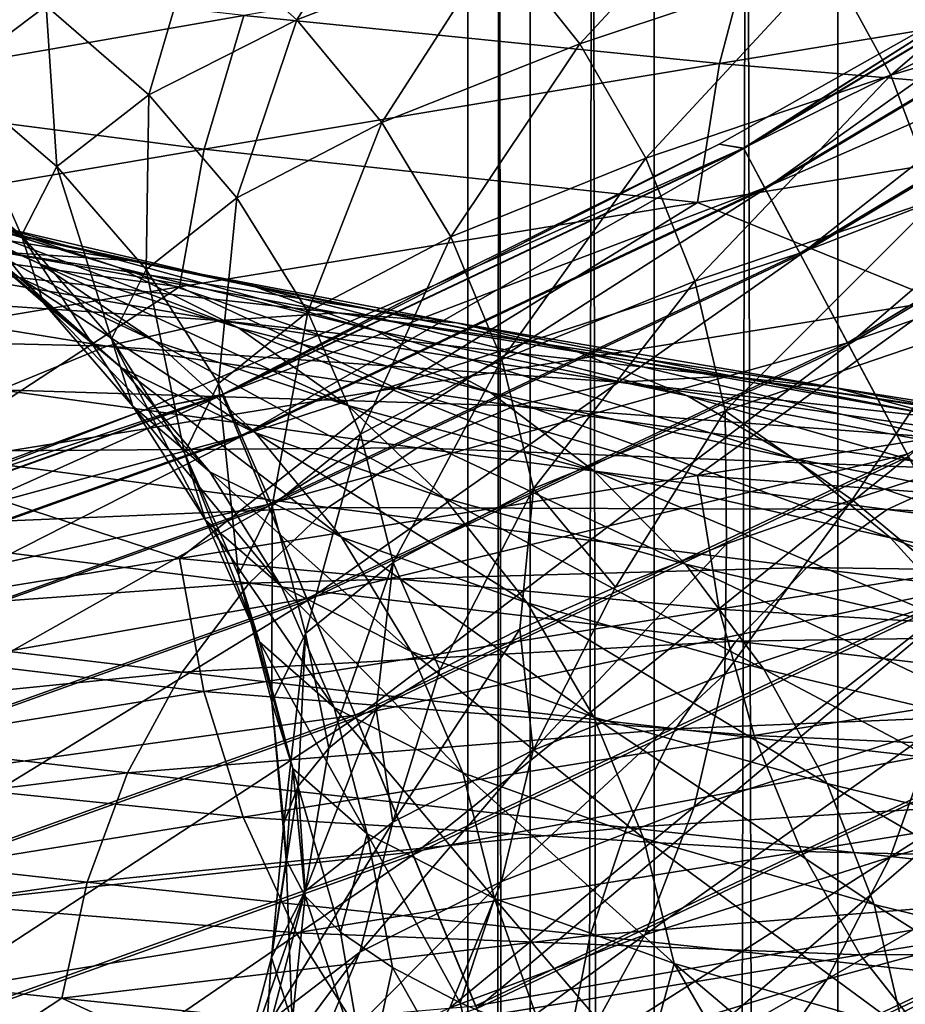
# Model space of a CAD drawing. Header units: metres. Extents: x -44 to 117, y -432 to 89.
# Tile 601 of 656: x -14.24 to -11.75, y -222 to -219.23. Entities that reach past the tile are written whole.
import ezdxf

# ---------------------------------------------------------------- set-up
doc = ezdxf.new("R2010")
doc.units = ezdxf.units.M
doc.layers.add('solid_125568', color=7, linetype='CONTINUOUS')

msp = doc.modelspace()

# ---------------------------------------------------------------- linework, layer by layer
at = {"layer": 'solid_125568'}
for points in [[(-11.25833, -313.480438, 235.93251), (-11.25833, -118.685455, 201.5849), (-11.93681, -118.920044, 200.254456)], [(-11.93681, -313.715027, 234.602066), (-11.93681, -118.920044, 200.254456), (-12.453864, -119.166733, 198.855453)], [(-11.93681, -313.715027, 234.602066), (-11.25833, -313.480438, 235.93251), (-11.93681, -118.920044, 200.254456)], [(-12.453864, -313.9617, 233.203064), (-12.453864, -119.166733, 198.855453), (-12.802501, -119.422173, 197.406784)], [(-12.453864, -313.9617, 233.203064), (-11.93681, -313.715027, 234.602066), (-12.453864, -119.166733, 198.855453)], [(-12.802501, -314.217133, 231.754395), (-12.802501, -119.422173, 197.406784), (-12.978006, -119.682907, 195.928055)], [(-12.802501, -314.217133, 231.754395), (-12.453864, -313.9617, 233.203064), (-12.802501, -119.422173, 197.406784)], [(-12.978006, -314.477875, 230.275665), (-12.978006, -119.682907, 195.928055), (-12.978006, -119.945427, 194.439255)], [(-12.978006, -314.477875, 230.275665), (-12.802501, -314.217133, 231.754395), (-12.978006, -119.682907, 195.928055)], [(-12.978006, -314.740387, 228.786865), (-12.978006, -119.945427, 194.439255), (-12.802501, -120.206169, 192.960526)], [(-12.978006, -314.740387, 228.786865), (-12.978006, -314.477875, 230.275665), (-12.978006, -119.945427, 194.439255)], [(-12.802501, -315.001129, 227.308136), (-12.978006, -314.740387, 228.786865), (-12.802501, -120.206169, 192.960526)], [(-12.802501, -315.001129, 227.308136), (-12.802501, -120.206169, 192.960526), (-12.453864, -120.461609, 191.511856)], [(-12.453864, -315.256592, 225.859467), (-12.802501, -315.001129, 227.308136), (-12.453864, -120.461609, 191.511856)], [(-12.453864, -315.256592, 225.859467), (-12.453864, -120.461609, 191.511856), (-11.93681, -120.70829, 190.112839)], [(-11.93681, -315.503265, 224.460449), (-12.453864, -315.256592, 225.859467), (-11.93681, -120.70829, 190.112839)], [(-11.93681, -315.503265, 224.460449), (-11.93681, -120.70829, 190.112839), (-11.25833, -120.942879, 188.782394)], [(-11.25833, -315.737854, 223.130005), (-11.93681, -315.503265, 224.460449), (-11.25833, -120.942879, 188.782394)], [(-13.460229, -219.227692, 951.601746), (-13.741318, -218.977951, 951.725647), (-13.162433, -218.757614, 953.186951)], [(-12.893167, -219.006302, 953.034241), (-13.460229, -219.227692, 951.601746), (-13.162433, -218.757614, 953.186951)], [(-10.810003, -218.753799, 450.53775), (-11.493361, -219.138138, 450), (-12.202364, -219.588348, 450.53775)], [(-10.810003, -218.753799, 450.53775), (-12.202364, -219.588348, 450.53775), (-10.739519, -218.859283, 451.072662)], [(-11.493361, -219.138138, 450), (-10.809152, -218.755081, 449.452484), (-12.201641, -219.589706, 449.452484)], [(-12.141123, -219.702927, 448.917908), (-12.201641, -219.589706, 449.452484), (-10.809152, -218.755081, 449.452484)], [(-10.737826, -218.861816, 448.917908), (-12.141123, -219.702927, 448.917908), (-10.809152, -218.755081, 449.452484)], [(-12.663383, -219.295166, 952.895508), (-12.893167, -219.006302, 953.034241), (-12.180097, -218.772888, 954.398376)], [(-11.963022, -219.061447, 954.236389), (-12.663383, -219.295166, 952.895508), (-12.180097, -218.772888, 954.398376)], [(-11.787363, -219.383347, 954.095703), (-11.963022, -219.061447, 954.236389), (-11.12711, -218.814743, 955.495605)], [(-10.963739, -219.136993, 955.337341), (-11.787363, -219.383347, 954.095703), (-11.12711, -218.814743, 955.495605)], [(-12.202364, -219.588348, 450.53775), (-12.142558, -219.700241, 451.072662), (-10.739519, -218.859283, 451.072662)], [(-10.739519, -218.859283, 451.072662), (-12.142558, -219.700241, 451.072662), (-10.623367, -219.033127, 451.581116)], [(-12.041891, -219.88858, 448.410065), (-12.141123, -219.702927, 448.917908), (-10.737826, -218.861816, 448.917908)], [(-10.620876, -219.03685, 448.410065), (-12.041891, -219.88858, 448.410065), (-10.737826, -218.861816, 448.917908)], [(-13.876178, -219.438538, 950.11731), (-14.165935, -219.187592, 950.211243), (-13.741318, -218.977951, 951.725647)], [(-13.460229, -219.227692, 951.601746), (-13.876178, -219.438538, 950.11731), (-13.741318, -218.977951, 951.725647)], [(-12.169767, -218.970428, 961.264465), (-13.609091, -219.215027, 959.861572), (-12.269542, -219.35025, 961.343262)], [(-12.169767, -218.970428, 961.264465), (-12.269542, -219.35025, 961.343262), (-10.679195, -219.087875, 962.59552)], [(-14.165935, -219.187592, 950.211243), (-14.431212, -219.388016, 948.660583), (-14.493396, -218.983002, 950.308777)], [(-13.220337, -219.516968, 951.487549), (-13.460229, -219.227692, 951.601746), (-12.893167, -219.006302, 953.034241)], [(-12.663383, -219.295166, 952.895508), (-13.220337, -219.516968, 951.487549), (-12.893167, -219.006302, 953.034241)], [(-12.142558, -219.700241, 451.072662), (-12.044004, -219.884613, 451.581116), (-10.623367, -219.033127, 451.581116)], [(-10.623367, -219.033127, 451.581116), (-12.044004, -219.884613, 451.581116), (-10.464415, -219.271011, 452.050568)], [(-12.477425, -219.61676, 952.773621), (-12.663383, -219.295166, 952.895508), (-11.963022, -219.061447, 954.236389)], [(-11.787363, -219.383347, 954.095703), (-12.477425, -219.61676, 952.773621), (-11.963022, -219.061447, 954.236389)], [(-11.906396, -220.142075, 447.941406), (-12.041891, -219.88858, 448.410065), (-10.620876, -219.03685, 448.410065)], [(-10.461186, -219.275848, 447.941406), (-11.906396, -220.142075, 447.941406), (-10.620876, -219.03685, 448.410065)], [(-14.731215, -219.087814, 958.225342), (-14.895444, -219.439911, 958.314575), (-13.609091, -219.215027, 959.861572)], [(-10.679195, -219.087875, 962.59552), (-12.269542, -219.35025, 961.343262), (-10.733207, -219.482056, 962.635193)], [(-12.27126, -219.577942, 450), (-11.493361, -219.138138, 450), (-12.201641, -219.589706, 449.452484)], [(-12.202364, -219.588348, 450.53775), (-11.493361, -219.138138, 450), (-12.27126, -219.577942, 450)], [(-11.657184, -219.731125, 953.979736), (-11.787363, -219.383347, 954.095703), (-10.963739, -219.136993, 955.337341)], [(-14.136047, -219.640305, 948.59729), (-14.431212, -219.388016, 948.660583), (-14.165935, -219.187592, 950.211243)], [(-13.876178, -219.438538, 950.11731), (-14.136047, -219.640305, 948.59729), (-14.165935, -219.187592, 950.211243)], [(-13.609091, -219.215027, 959.861572), (-14.895444, -219.439911, 958.314575), (-13.720619, -219.591476, 959.928772)], [(-13.62887, -219.728348, 950.028564), (-13.876178, -219.438538, 950.11731), (-13.460229, -219.227692, 951.601746)], [(-13.609091, -219.215027, 959.861572), (-13.720619, -219.591476, 959.928772), (-12.269542, -219.35025, 961.343262)], [(-13.220337, -219.516968, 951.487549), (-13.62887, -219.728348, 950.028564), (-13.460229, -219.227692, 951.601746)], [(-12.044004, -219.884613, 451.581116), (-11.909135, -220.136948, 452.050568), (-10.464415, -219.271011, 452.050568)], [(-10.464415, -219.271011, 452.050568), (-11.909135, -220.136948, 452.050568), (-10.266582, -219.567093, 452.469421)], [(-11.737979, -220.457153, 447.52356), (-11.906396, -220.142075, 447.941406), (-10.461186, -219.275848, 447.941406)], [(-13.026184, -219.838348, 951.385437), (-13.220337, -219.516968, 951.487549), (-12.663383, -219.295166, 952.895508)], [(-12.477425, -219.61676, 952.773621), (-13.026184, -219.838348, 951.385437), (-12.663383, -219.295166, 952.895508)], [(-12.269542, -219.35025, 961.343262), (-13.720619, -219.591476, 959.928772), (-12.331565, -219.741699, 961.376343)], [(-12.269542, -219.35025, 961.343262), (-12.331565, -219.741699, 961.376343), (-10.733207, -219.482056, 962.635193)], [(-14.235415, -219.834518, 947.058228), (-14.53264, -219.58075, 947.090393), (-14.431212, -219.388016, 948.660583)], [(-14.136047, -219.640305, 948.59729), (-14.235415, -219.834518, 947.058228), (-14.431212, -219.388016, 948.660583)], [(-12.339611, -219.963638, 952.671387), (-12.477425, -219.61676, 952.773621), (-11.787363, -219.383347, 954.095703)], [(-11.657184, -219.731125, 953.979736), (-12.339611, -219.963638, 952.671387), (-11.787363, -219.383347, 954.095703)], [(-14.895444, -219.439911, 958.314575), (-15.017472, -219.812592, 958.368958), (-13.720619, -219.591476, 959.928772)], [(-13.884105, -219.930771, 948.534668), (-14.136047, -219.640305, 948.59729), (-13.876178, -219.438538, 950.11731)], [(-13.62887, -219.728348, 950.028564), (-13.884105, -219.930771, 948.534668), (-13.876178, -219.438538, 950.11731)], [(-10.733207, -219.482056, 962.635193), (-12.331565, -219.741699, 961.376343), (-11.649512, -220.018341, 961.949219)], [(-13.428702, -220.049576, 949.94696), (-13.62887, -219.728348, 950.028564), (-13.220337, -219.516968, 951.487549)], [(-13.026184, -219.838348, 951.385437), (-13.428702, -220.049576, 949.94696), (-13.220337, -219.516968, 951.487549)], [(-14.179604, -219.916077, 942.358948), (-14.531491, -219.749252, 942.266663), (-14.935834, -219.573593, 943.863281)], [(-14.574163, -219.737244, 943.91803), (-14.179604, -219.916077, 942.358948), (-14.935834, -219.573593, 943.863281)], [(-14.174047, -220.023026, 945.516846), (-14.469974, -219.76767, 945.517944), (-14.53264, -219.58075, 947.090393)], [(-14.235415, -219.834518, 947.058228), (-14.174047, -220.023026, 945.516846), (-14.53264, -219.58075, 947.090393)], [(-12.202364, -219.588348, 450.53775), (-13.07183, -219.974991, 450), (-13.669821, -220.28241, 450.53775)], [(-12.202364, -219.588348, 450.53775), (-13.669821, -220.28241, 450.53775), (-12.142558, -219.700241, 451.072662)], [(-12.27126, -219.577942, 450), (-12.201641, -219.589706, 449.452484), (-13.669233, -220.283829, 449.452484)], [(-13.07183, -219.974991, 450), (-12.27126, -219.577942, 450), (-13.669233, -220.283829, 449.452484)], [(-13.620104, -220.402435, 448.917908), (-13.669233, -220.283829, 449.452484), (-12.201641, -219.589706, 449.452484)], [(-12.141123, -219.702927, 448.917908), (-13.620104, -220.402435, 448.917908), (-12.201641, -219.589706, 449.452484)], [(-12.202364, -219.588348, 450.53775), (-12.27126, -219.577942, 450), (-13.07183, -219.974991, 450)], [(-11.909135, -220.136948, 452.050568), (-11.741276, -220.450989, 452.469421), (-10.266582, -219.567093, 452.469421)], [(-13.720619, -219.591476, 959.928772), (-15.017472, -219.812592, 958.368958), (-13.789949, -219.979813, 959.954468)], [(-13.720619, -219.591476, 959.928772), (-13.789949, -219.979813, 959.954468), (-12.331565, -219.741699, 961.376343)], [(-12.882297, -220.184341, 951.297729), (-13.026184, -219.838348, 951.385437), (-12.477425, -219.61676, 952.773621)], [(-12.339611, -219.963638, 952.671387), (-12.882297, -220.184341, 951.297729), (-12.477425, -219.61676, 952.773621)], [(-13.962077, -219.925095, 940.721863), (-14.322524, -219.805099, 940.577881), (-14.906591, -219.633072, 942.161438)], [(-14.531491, -219.749252, 942.266663), (-13.962077, -219.925095, 940.721863), (-14.906591, -219.633072, 942.161438)], [(-13.981698, -220.125732, 947.022034), (-14.235415, -219.834518, 947.058228), (-14.136047, -219.640305, 948.59729)], [(-13.884105, -219.930771, 948.534668), (-13.981698, -220.125732, 947.022034), (-14.136047, -219.640305, 948.59729)], [(-13.669821, -220.28241, 450.53775), (-13.621269, -220.399612, 451.072662), (-12.142558, -219.700241, 451.072662)], [(-12.142558, -219.700241, 451.072662), (-13.621269, -220.399612, 451.072662), (-12.044004, -219.884613, 451.581116)], [(-13.931571, -219.905655, 938.869934), (-14.290048, -219.881882, 938.666809), (-15.074484, -219.716431, 940.257751)], [(-14.696329, -219.735443, 940.421997), (-13.931571, -219.905655, 938.869934), (-15.074484, -219.716431, 940.257751)], [(-13.680174, -220.251923, 948.47406), (-13.884105, -219.930771, 948.534668), (-13.62887, -219.728348, 950.028564)], [(-13.428702, -220.049576, 949.94696), (-13.680174, -220.251923, 948.47406), (-13.62887, -219.728348, 950.028564)], [(-13.539547, -220.596909, 448.410065), (-13.620104, -220.402435, 448.917908), (-12.141123, -219.702927, 448.917908)], [(-12.041891, -219.88858, 448.410065), (-13.539547, -220.596909, 448.410065), (-12.141123, -219.702927, 448.917908)], [(-13.577173, -219.97963, 939.064148), (-13.931571, -219.905655, 938.869934), (-14.696329, -219.735443, 940.421997)], [(-14.322524, -219.805099, 940.577881), (-13.577173, -219.97963, 939.064148), (-14.696329, -219.735443, 940.421997)], [(-13.859324, -220.13208, 942.435608), (-14.179604, -219.916077, 942.358948), (-14.574163, -219.737244, 943.91803)], [(-14.244953, -219.950775, 943.960571), (-13.859324, -220.13208, 942.435608), (-14.574163, -219.737244, 943.91803)], [(-13.623969, -220.095139, 940.850403), (-13.962077, -219.925095, 940.721863), (-14.531491, -219.749252, 942.266663)], [(-14.179604, -219.916077, 942.358948), (-13.623969, -220.095139, 940.850403), (-14.531491, -219.749252, 942.266663)], [(-12.331565, -219.741699, 961.376343), (-13.789949, -219.979813, 959.954468), (-13.181085, -220.264526, 960.590332)], [(-12.331565, -219.741699, 961.376343), (-13.181085, -220.264526, 960.590332), (-11.649512, -220.018341, 961.949219)], [(-12.254264, -220.328323, 952.591797), (-12.339611, -219.963638, 952.671387), (-11.657184, -219.731125, 953.979736)], [(-11.576552, -220.097321, 953.891724), (-12.254264, -220.328323, 952.591797), (-11.657184, -219.731125, 953.979736)], [(-13.953642, -220.207809, 943.990234), (-14.244953, -219.950775, 943.960571), (-14.469974, -219.76767, 945.517944)], [(-14.174047, -220.023026, 945.516846), (-13.953642, -220.207809, 943.990234), (-14.469974, -219.76767, 945.517944)], [(-13.235439, -220.103424, 939.245117), (-13.577173, -219.97963, 939.064148), (-14.322524, -219.805099, 940.577881)], [(-13.962077, -219.925095, 940.721863), (-13.235439, -220.103424, 939.245117), (-14.322524, -219.805099, 940.577881)], [(-15.017472, -219.812592, 958.368958), (-15.093331, -220.197449, 958.386597), (-13.789949, -219.979813, 959.954468)], [(-13.92142, -220.315094, 945.507141), (-14.174047, -220.023026, 945.516846), (-14.235415, -219.834518, 947.058228)], [(-13.981698, -220.125732, 947.022034), (-13.92142, -220.315094, 945.507141), (-14.235415, -219.834518, 947.058228)], [(-13.280356, -220.394714, 949.87439), (-13.428702, -220.049576, 949.94696), (-13.026184, -219.838348, 951.385437)], [(-12.882297, -220.184341, 951.297729), (-13.280356, -220.394714, 949.87439), (-13.026184, -219.838348, 951.385437)], [(-14.290048, -219.881882, 938.666809), (-13.345256, -220.052429, 937.166748), (-14.644179, -219.90863, 938.459534)], [(-13.01048, -220.080841, 937.406494), (-13.345256, -220.052429, 937.166748), (-14.290048, -219.881882, 938.666809)], [(-13.931571, -219.905655, 938.869934), (-13.01048, -220.080841, 937.406494), (-14.290048, -219.881882, 938.666809)], [(-13.621269, -220.399612, 451.072662), (-13.541263, -220.592773, 451.581116), (-12.044004, -219.884613, 451.581116)], [(-12.044004, -219.884613, 451.581116), (-13.541263, -220.592773, 451.581116), (-11.909135, -220.136948, 452.050568)], [(-13.429551, -220.862473, 447.941406), (-13.539547, -220.596909, 448.410065), (-12.041891, -219.88858, 448.410065)], [(-11.906396, -220.142075, 447.941406), (-13.429551, -220.862473, 447.941406), (-12.041891, -219.88858, 448.410065)], [(-14.644179, -219.90863, 938.459534), (-13.67592, -220.074188, 936.92334), (-14.985782, -219.986221, 938.253357)], [(-13.345256, -220.052429, 937.166748), (-13.67592, -220.074188, 936.92334), (-14.644179, -219.90863, 938.459534)], [(-13.316257, -220.313675, 940.960022), (-13.623969, -220.095139, 940.850403), (-14.179604, -219.916077, 942.358948)], [(-13.859324, -220.13208, 942.435608), (-13.316257, -220.313675, 940.960022), (-14.179604, -219.916077, 942.358948)], [(-12.679466, -220.159027, 937.636902), (-13.01048, -220.080841, 937.406494), (-13.931571, -219.905655, 938.869934)], [(-13.577173, -219.97963, 939.064148), (-12.679466, -220.159027, 937.636902), (-13.931571, -219.905655, 938.869934)], [(-13.77632, -220.446899, 946.982727), (-13.981698, -220.125732, 947.022034), (-13.884105, -219.930771, 948.534668)], [(-12.914919, -220.276657, 939.408325), (-13.235439, -220.103424, 939.245117), (-13.962077, -219.925095, 940.721863)], [(-13.623969, -220.095139, 940.850403), (-12.914919, -220.276657, 939.408325), (-13.962077, -219.925095, 940.721863)], [(-13.680174, -220.251923, 948.47406), (-13.77632, -220.446899, 946.982727), (-13.884105, -219.930771, 948.534668)], [(-13.575912, -220.390884, 942.495422), (-13.859324, -220.13208, 942.435608), (-14.244953, -219.950775, 943.960571)], [(-13.953642, -220.207809, 943.990234), (-13.575912, -220.390884, 942.495422), (-14.244953, -219.950775, 943.960571)], [(-13.89272, -220.32811, 450), (-13.07183, -219.974991, 450), (-13.669233, -220.283829, 449.452484)], [(-13.669821, -220.28241, 450.53775), (-13.07183, -219.974991, 450), (-13.89272, -220.32811, 450)], [(-12.7932, -220.54747, 951.22699), (-12.882297, -220.184341, 951.297729), (-12.339611, -219.963638, 952.671387)], [(-12.254264, -220.328323, 952.591797), (-12.7932, -220.54747, 951.22699), (-12.339611, -219.963638, 952.671387)], [(-14.985782, -219.986221, 938.253357), (-13.994882, -220.1465, 936.68219), (-15.306692, -220.114944, 938.053345)], [(-13.789949, -219.979813, 959.954468), (-15.093331, -220.197449, 958.386597), (-14.570195, -220.490479, 959.067078)], [(-13.67592, -220.074188, 936.92334), (-13.994882, -220.1465, 936.68219), (-14.985782, -219.986221, 938.253357)], [(-13.789949, -219.979813, 959.954468), (-14.570195, -220.490479, 959.067078), (-13.181085, -220.264526, 960.590332)], [(-12.36028, -220.286545, 937.8526), (-12.679466, -220.159027, 937.636902), (-13.577173, -219.97963, 939.064148)], [(-13.235439, -220.103424, 939.245117), (-12.36028, -220.286545, 937.8526), (-13.577173, -219.97963, 939.064148)], [(-13.704939, -220.500824, 944.006775), (-13.953642, -220.207809, 943.990234), (-14.174047, -220.023026, 945.516846)], [(-13.92142, -220.315094, 945.507141), (-13.704939, -220.500824, 944.006775), (-14.174047, -220.023026, 945.516846)], [(-11.649512, -220.018341, 961.949219), (-13.181085, -220.264526, 960.590332), (-12.331945, -220.511093, 961.296936)], [(-11.649512, -220.018341, 961.949219), (-12.331945, -220.511093, 961.296936), (-10.73349, -220.255722, 962.556763)], [(-13.529037, -220.596237, 948.416992), (-13.680174, -220.251923, 948.47406), (-13.428702, -220.049576, 949.94696)], [(-13.345256, -220.052429, 937.166748), (-12.249564, -220.230545, 935.775024), (-13.67592, -220.074188, 936.92334)], [(-13.280356, -220.394714, 949.87439), (-13.529037, -220.596237, 948.416992), (-13.428702, -220.049576, 949.94696)], [(-11.942274, -220.263412, 936.048584), (-12.249564, -220.230545, 935.775024), (-13.345256, -220.052429, 937.166748)], [(-13.01048, -220.080841, 937.406494), (-11.942274, -220.263412, 936.048584), (-13.345256, -220.052429, 937.166748)], [(-13.67592, -220.074188, 936.92334), (-12.553021, -220.247528, 935.498108), (-13.994882, -220.1465, 936.68219)], [(-12.249564, -220.230545, 935.775024), (-12.553021, -220.247528, 935.498108), (-13.67592, -220.074188, 936.92334)], [(-11.638387, -220.345657, 936.312378), (-11.942274, -220.263412, 936.048584), (-13.01048, -220.080841, 937.406494)], [(-12.679466, -220.159027, 937.636902), (-11.638387, -220.345657, 936.312378), (-13.01048, -220.080841, 937.406494)], [(-13.994882, -220.1465, 936.68219), (-14.294575, -220.26973, 936.449341), (-15.306692, -220.114944, 938.053345)], [(-12.623239, -220.497726, 939.549377), (-12.914919, -220.276657, 939.408325), (-13.623969, -220.095139, 940.850403)], [(-13.316257, -220.313675, 940.960022), (-12.623239, -220.497726, 939.549377), (-13.623969, -220.095139, 940.850403)], [(-12.060942, -220.462921, 938.04834), (-12.36028, -220.286545, 937.8526), (-13.235439, -220.103424, 939.245117)], [(-12.914919, -220.276657, 939.408325), (-12.060942, -220.462921, 938.04834), (-13.235439, -220.103424, 939.245117)], [(-11.576552, -220.097321, 953.891724), (-11.896356, -220.578979, 953.212097), (-12.254264, -220.328323, 952.591797)], [(-11.576552, -220.097321, 953.891724), (-11.501081, -220.45047, 953.91748), (-11.896356, -220.578979, 953.212097)], [(-13.716911, -220.636337, 945.489197), (-13.92142, -220.315094, 945.507141), (-13.981698, -220.125732, 947.022034)], [(-13.77632, -220.446899, 946.982727), (-13.716911, -220.636337, 945.489197), (-13.981698, -220.125732, 947.022034)], [(-13.043965, -220.574295, 941.048889), (-13.316257, -220.313675, 940.960022), (-13.859324, -220.13208, 942.435608)], [(-13.575912, -220.390884, 942.495422), (-13.043965, -220.574295, 941.048889), (-13.859324, -220.13208, 942.435608)], [(-13.541263, -220.592773, 451.581116), (-13.431774, -220.857101, 452.050568), (-11.909135, -220.136948, 452.050568)], [(-11.909135, -220.136948, 452.050568), (-13.431774, -220.857101, 452.050568), (-11.741276, -220.450989, 452.469421)], [(-13.29283, -221.192535, 447.52356), (-13.429551, -220.862473, 447.941406), (-11.906396, -220.142075, 447.941406)], [(-11.737979, -220.457153, 447.52356), (-13.29283, -221.192535, 447.52356), (-11.906396, -220.142075, 447.941406)], [(-13.994882, -220.1465, 936.68219), (-12.845736, -220.314804, 935.224609), (-14.294575, -220.26973, 936.449341)], [(-12.553021, -220.247528, 935.498108), (-12.845736, -220.314804, 935.224609), (-13.994882, -220.1465, 936.68219)], [(-11.345356, -220.476746, 936.560364), (-11.638387, -220.345657, 936.312378), (-12.679466, -220.159027, 937.636902)], [(-12.36028, -220.286545, 937.8526), (-11.345356, -220.476746, 936.560364), (-12.679466, -220.159027, 937.636902)], [(-13.188512, -220.756271, 949.812805), (-13.280356, -220.394714, 949.87439), (-12.882297, -220.184341, 951.297729)], [(-12.7932, -220.54747, 951.22699), (-13.188512, -220.756271, 949.812805), (-12.882297, -220.184341, 951.297729)], [(-13.333938, -220.684906, 942.537537), (-13.575912, -220.390884, 942.495422), (-13.953642, -220.207809, 943.990234)], [(-13.704939, -220.500824, 944.006775), (-13.333938, -220.684906, 942.537537), (-13.953642, -220.207809, 943.990234)], [(-13.624108, -220.790451, 946.941345), (-13.77632, -220.446899, 946.982727), (-13.680174, -220.251923, 948.47406)], [(-13.529037, -220.596237, 948.416992), (-13.624108, -220.790451, 946.941345), (-13.680174, -220.251923, 948.47406)], [(-12.553021, -220.247528, 935.498108), (-11.28771, -220.431137, 934.199463), (-12.845736, -220.314804, 935.224609)], [(-12.249564, -220.230545, 935.775024), (-11.014902, -220.41864, 934.506775), (-12.553021, -220.247528, 935.498108)], [(-11.014902, -220.41864, 934.506775), (-11.28771, -220.431137, 934.199463), (-12.553021, -220.247528, 935.498108)], [(-10.738584, -220.455704, 934.811096), (-11.014902, -220.41864, 934.506775), (-12.249564, -220.230545, 935.775024)], [(-11.942274, -220.263412, 936.048584), (-10.738584, -220.455704, 934.811096), (-12.249564, -220.230545, 935.775024)], [(-13.669821, -220.28241, 450.53775), (-14.731524, -220.636276, 450), (-15.198239, -220.829285, 450.53775)], [(-13.669821, -220.28241, 450.53775), (-15.198239, -220.829285, 450.53775), (-13.621269, -220.399612, 451.072662)], [(-13.669821, -220.28241, 450.53775), (-13.89272, -220.32811, 450), (-14.731524, -220.636276, 450)], [(-13.181085, -220.264526, 960.590332), (-14.570195, -220.490479, 959.067078), (-13.790423, -220.74437, 959.874084)], [(-14.294575, -220.26973, 936.449341), (-13.120822, -220.4328, 934.961365), (-14.567771, -220.44313, 936.230103)], [(-12.845736, -220.314804, 935.224609), (-13.120822, -220.4328, 934.961365), (-14.294575, -220.26973, 936.449341)], [(-13.181085, -220.264526, 960.590332), (-13.790423, -220.74437, 959.874084), (-12.331945, -220.511093, 961.296936)], [(-11.788566, -220.686493, 938.218933), (-12.060942, -220.462921, 938.04834), (-12.914919, -220.276657, 939.408325)], [(-12.623239, -220.497726, 939.549377), (-11.788566, -220.686493, 938.218933), (-12.914919, -220.276657, 939.408325)], [(-10.73349, -220.255722, 962.556763), (-12.331945, -220.511093, 961.296936), (-10.680253, -220.633804, 962.438354)], [(-10.46527, -220.541794, 935.105286), (-10.738584, -220.455704, 934.811096), (-11.942274, -220.263412, 936.048584)], [(-11.638387, -220.345657, 936.312378), (-10.46527, -220.541794, 935.105286), (-11.942274, -220.263412, 936.048584)], [(-13.89272, -220.32811, 450), (-13.669233, -220.283829, 449.452484), (-15.197794, -220.83075, 449.452484)], [(-15.160527, -220.953598, 448.917908), (-15.197794, -220.83075, 449.452484), (-13.669233, -220.283829, 449.452484)], [(-13.620104, -220.402435, 448.917908), (-15.160527, -220.953598, 448.917908), (-13.669233, -220.283829, 449.452484)], [(-11.070584, -220.656174, 936.786194), (-11.345356, -220.476746, 936.560364), (-12.36028, -220.286545, 937.8526)], [(-12.060942, -220.462921, 938.04834), (-11.070584, -220.656174, 936.786194), (-12.36028, -220.286545, 937.8526)], [(-14.731524, -220.636276, 450), (-13.89272, -220.32811, 450), (-15.197794, -220.83075, 449.452484)], [(-13.503595, -220.82222, 944.009949), (-13.704939, -220.500824, 944.006775), (-13.92142, -220.315094, 945.507141)], [(-13.716911, -220.636337, 945.489197), (-13.503595, -220.82222, 944.009949), (-13.92142, -220.315094, 945.507141)], [(-12.365131, -220.760193, 939.665955), (-12.623239, -220.497726, 939.549377), (-13.316257, -220.313675, 940.960022)], [(-13.043965, -220.574295, 941.048889), (-12.365131, -220.760193, 939.665955), (-13.316257, -220.313675, 940.960022)], [(-12.845736, -220.314804, 935.224609), (-11.550855, -220.493683, 933.896606), (-13.120822, -220.4328, 934.961365)], [(-11.28771, -220.431137, 934.199463), (-11.550855, -220.493683, 933.896606), (-12.845736, -220.314804, 935.224609)], [(-12.254264, -220.328323, 952.591797), (-12.562427, -220.824921, 951.735474), (-12.7932, -220.54747, 951.22699)], [(-12.254264, -220.328323, 952.591797), (-12.250249, -220.703629, 952.484436), (-12.562427, -220.824921, 951.735474)], [(-12.254264, -220.328323, 952.591797), (-11.896356, -220.578979, 953.212097), (-12.250249, -220.703629, 952.484436)], [(-12.811465, -220.869385, 941.115784), (-13.043965, -220.574295, 941.048889), (-13.575912, -220.390884, 942.495422)], [(-13.333938, -220.684906, 942.537537), (-12.811465, -220.869385, 941.115784), (-13.575912, -220.390884, 942.495422)], [(-15.198239, -220.829285, 450.53775), (-15.161411, -220.950684, 451.072662), (-13.621269, -220.399612, 451.072662)], [(-13.621269, -220.399612, 451.072662), (-15.161411, -220.950684, 451.072662), (-13.541263, -220.592773, 451.581116)], [(-15.099421, -221.155045, 448.410065), (-15.160527, -220.953598, 448.917908), (-13.620104, -220.402435, 448.917908)], [(-13.539547, -220.596909, 448.410065), (-15.099421, -221.155045, 448.410065), (-13.620104, -220.402435, 448.917908)], [(-13.435477, -220.956223, 948.364868), (-13.529037, -220.596237, 948.416992), (-13.280356, -220.394714, 949.87439)], [(-13.188512, -220.756271, 949.812805), (-13.435477, -220.956223, 948.364868), (-13.280356, -220.394714, 949.87439)], [(-14.567771, -220.44313, 936.230103), (-13.371638, -220.600876, 934.714294), (-14.809637, -220.661316, 936.027954)], [(-13.120822, -220.4328, 934.961365), (-13.371638, -220.600876, 934.714294), (-14.567771, -220.44313, 936.230103)], [(-13.565344, -220.979172, 945.463562), (-13.716911, -220.636337, 945.489197), (-13.77632, -220.446899, 946.982727)], [(-13.624108, -220.790451, 946.941345), (-13.565344, -220.979172, 945.463562), (-13.77632, -220.446899, 946.982727)], [(-13.120822, -220.4328, 934.961365), (-11.798213, -220.606781, 933.605652), (-13.371638, -220.600876, 934.714294)], [(-11.550855, -220.493683, 933.896606), (-11.798213, -220.606781, 933.605652), (-13.120822, -220.4328, 934.961365)], [(-13.431774, -220.857101, 452.050568), (-13.295505, -221.186081, 452.469421), (-11.741276, -220.450989, 452.469421)], [(-11.741276, -220.450989, 452.469421), (-13.295505, -221.186081, 452.469421), (-11.544569, -220.819, 452.827362)], [(-13.132755, -221.578995, 447.16684), (-13.29283, -221.192535, 447.52356), (-11.737979, -220.457153, 447.52356)], [(-11.540797, -220.82605, 447.16684), (-13.132755, -221.578995, 447.16684), (-11.737979, -220.457153, 447.52356)], [(-10.820594, -220.882187, 936.98407), (-11.070584, -220.656174, 936.786194), (-12.060942, -220.462921, 938.04834)], [(-11.788566, -220.686493, 938.218933), (-10.820594, -220.882187, 936.98407), (-12.060942, -220.462921, 938.04834)], [(-11.577189, -220.844727, 953.810669), (-11.896356, -220.578979, 953.212097), (-11.501081, -220.45047, 953.91748)], [(-14.570195, -220.490479, 959.067078), (-15.093893, -220.956665, 958.305359), (-13.790423, -220.74437, 959.874084)], [(-13.138028, -221.006531, 942.561401), (-13.333938, -220.684906, 942.537537), (-13.704939, -220.500824, 944.006775)], [(-13.503595, -220.82222, 944.009949), (-13.138028, -221.006531, 942.561401), (-13.704939, -220.500824, 944.006775)], [(-11.54754, -220.95079, 938.361633), (-11.788566, -220.686493, 938.218933), (-12.623239, -220.497726, 939.549377)], [(-12.365131, -220.760193, 939.665955), (-11.54754, -220.95079, 938.361633), (-12.623239, -220.497726, 939.549377)], [(-11.550855, -220.493683, 933.896606), (-10.126142, -220.685547, 932.711365), (-11.798213, -220.606781, 933.605652)], [(-12.331945, -220.511093, 961.296936), (-13.790423, -220.74437, 959.874084), (-12.270751, -220.887421, 961.184082)], [(-12.331945, -220.511093, 961.296936), (-12.270751, -220.887421, 961.184082), (-10.680253, -220.633804, 962.438354)], [(-12.7932, -220.54747, 951.22699), (-13.0569, -221.058197, 950.184753), (-13.188512, -220.756271, 949.812805)], [(-12.7932, -220.54747, 951.22699), (-12.831882, -220.94313, 950.967346), (-13.0569, -221.058197, 950.184753)], [(-12.7932, -220.54747, 951.22699), (-12.562427, -220.824921, 951.735474), (-12.831882, -220.94313, 950.967346)], [(-12.144725, -221.056381, 939.75647), (-12.365131, -220.760193, 939.665955), (-13.043965, -220.574295, 941.048889)], [(-12.811465, -220.869385, 941.115784), (-12.144725, -221.056381, 939.75647), (-13.043965, -220.574295, 941.048889)], [(-12.255013, -221.070602, 952.509888), (-12.250249, -220.703629, 952.484436), (-11.896356, -220.578979, 953.212097)], [(-11.577189, -220.844727, 953.810669), (-12.255013, -221.070602, 952.509888), (-11.896356, -220.578979, 953.212097)], [(-15.161411, -220.950684, 451.072662), (-15.100722, -221.150757, 451.581116), (-13.541263, -220.592773, 451.581116)], [(-13.541263, -220.592773, 451.581116), (-15.100722, -221.150757, 451.581116), (-13.431774, -220.857101, 452.050568)], [(-15.015984, -221.430099, 447.941406), (-15.099421, -221.155045, 448.410065), (-13.539547, -220.596909, 448.410065)], [(-13.429551, -220.862473, 447.941406), (-15.015984, -221.430099, 447.941406), (-13.539547, -220.596909, 448.410065)], [(-13.371638, -220.600876, 934.714294), (-13.593692, -220.813721, 934.487488), (-14.809637, -220.661316, 936.027954)], [(-13.529895, -221.148865, 946.898804), (-13.624108, -220.790451, 946.941345), (-13.529037, -220.596237, 948.416992)], [(-13.371638, -220.600876, 934.714294), (-12.023804, -220.769867, 933.333374), (-13.593692, -220.813721, 934.487488)], [(-13.435477, -220.956223, 948.364868), (-13.529895, -221.148865, 946.898804), (-13.529037, -220.596237, 948.416992)], [(-11.798213, -220.606781, 933.605652), (-12.023804, -220.769867, 933.333374), (-13.371638, -220.600876, 934.714294)], [(-11.798213, -220.606781, 933.605652), (-10.342991, -220.794159, 932.395813), (-12.023804, -220.769867, 933.333374)], [(-10.126142, -220.685547, 932.711365), (-10.342991, -220.794159, 932.395813), (-11.798213, -220.606781, 933.605652)], [(-13.354373, -221.164413, 943.999878), (-13.503595, -220.82222, 944.009949), (-13.716911, -220.636337, 945.489197)], [(-13.565344, -220.979172, 945.463562), (-13.354373, -221.164413, 943.999878), (-13.716911, -220.636337, 945.489197)], [(-10.680253, -220.633804, 962.438354), (-12.270751, -220.887421, 961.184082), (-10.594316, -220.990723, 962.273682)], [(-14.809637, -220.661316, 936.027954), (-13.593692, -220.813721, 934.487488), (-15.016085, -220.917664, 935.846252)], [(-12.623216, -221.191299, 941.159607), (-12.811465, -220.869385, 941.115784), (-13.333938, -220.684906, 942.537537)], [(-13.138028, -221.006531, 942.561401), (-12.623216, -221.191299, 941.159607), (-13.333938, -220.684906, 942.537537)], [(-10.599373, -221.148285, 937.150879), (-10.820594, -220.882187, 936.98407), (-11.788566, -220.686493, 938.218933)], [(-11.54754, -220.95079, 938.361633), (-10.599373, -221.148285, 937.150879), (-11.788566, -220.686493, 938.218933)], [(-12.794053, -221.284393, 951.144226), (-12.562427, -220.824921, 951.735474), (-12.250249, -220.703629, 952.484436)], [(-12.255013, -221.070602, 952.509888), (-12.794053, -221.284393, 951.144226), (-12.250249, -220.703629, 952.484436)], [(-13.790423, -220.74437, 959.874084), (-15.093893, -220.956665, 958.305359), (-13.721966, -221.11879, 959.7677)], [(-13.790423, -220.74437, 959.874084), (-13.721966, -221.11879, 959.7677), (-12.270751, -220.887421, 961.184082)], [(-12.023804, -220.769867, 933.333374), (-12.223524, -220.977768, 933.084167), (-13.593692, -220.813721, 934.487488)], [(-13.188512, -220.756271, 949.812805), (-13.369507, -221.279083, 948.593201), (-13.435477, -220.956223, 948.364868)], [(-13.188512, -220.756271, 949.812805), (-13.23624, -221.170074, 949.392517), (-13.369507, -221.279083, 948.593201)], [(-13.188512, -220.756271, 949.812805), (-13.0569, -221.058197, 950.184753), (-13.23624, -221.170074, 949.392517)], [(-11.3417, -221.248123, 938.474365), (-11.54754, -220.95079, 938.361633), (-12.365131, -220.760193, 939.665955)], [(-12.144725, -221.056381, 939.75647), (-11.3417, -221.248123, 938.474365), (-12.365131, -220.760193, 939.665955)], [(-12.023804, -220.769867, 933.333374), (-10.540819, -220.952682, 932.101013), (-12.223524, -220.977768, 933.084167)], [(-10.342991, -220.794159, 932.395813), (-10.540819, -220.952682, 932.101013), (-12.023804, -220.769867, 933.333374)], [(-13.471541, -221.336075, 945.430603), (-13.565344, -220.979172, 945.463562), (-13.624108, -220.790451, 946.941345)], [(-13.529895, -221.148865, 946.898804), (-13.471541, -221.336075, 945.430603), (-13.624108, -220.790451, 946.941345)], [(-13.593692, -220.813721, 934.487488), (-13.783192, -221.064896, 934.284729), (-15.016085, -220.917664, 935.846252)], [(-13.593692, -220.813721, 934.487488), (-12.223524, -220.977768, 933.084167), (-13.783192, -221.064896, 934.284729)], [(-12.992833, -221.34816, 942.566528), (-13.138028, -221.006531, 942.561401), (-13.503595, -220.82222, 944.009949)], [(-13.354373, -221.164413, 943.999878), (-12.992833, -221.34816, 942.566528), (-13.503595, -220.82222, 944.009949)], [(-13.295505, -221.186081, 452.469421), (-13.135818, -221.571609, 452.827362), (-11.544569, -220.819, 452.827362)], [(-11.544569, -220.819, 452.827362), (-13.135818, -221.571609, 452.827362), (-11.323869, -221.231903, 453.115509)], [(-12.953278, -222.012299, 446.879974), (-13.132755, -221.578995, 447.16684), (-11.540797, -220.82605, 447.16684)], [(-11.319714, -221.23967, 446.879974), (-12.953278, -222.012299, 446.879974), (-11.540797, -220.82605, 447.16684)], [(-12.794053, -221.284393, 951.144226), (-12.831882, -220.94313, 950.967346), (-12.562427, -220.824921, 951.735474)], [(-15.100722, -221.150757, 451.581116), (-15.01767, -221.424545, 452.050568), (-13.431774, -220.857101, 452.050568)], [(-13.431774, -220.857101, 452.050568), (-15.01767, -221.424545, 452.050568), (-13.295505, -221.186081, 452.469421)], [(-14.912272, -221.771988, 447.52356), (-15.015984, -221.430099, 447.941406), (-13.429551, -220.862473, 447.941406)], [(-13.29283, -221.192535, 447.52356), (-14.912272, -221.771988, 447.52356), (-13.429551, -220.862473, 447.941406)], [(-12.341265, -221.443695, 952.507568), (-12.255013, -221.070602, 952.509888), (-11.577189, -220.844727, 953.810669)], [(-11.658669, -221.22113, 953.817627), (-12.341265, -221.443695, 952.507568), (-11.577189, -220.844727, 953.810669)], [(-12.270751, -220.887421, 961.184082), (-13.721966, -221.11879, 959.7677), (-12.171961, -221.243027, 961.028748)], [(-11.966255, -221.378662, 939.819336), (-12.144725, -221.056381, 939.75647), (-12.811465, -220.869385, 941.115784)], [(-12.623216, -221.191299, 941.159607), (-11.966255, -221.378662, 939.819336), (-12.811465, -220.869385, 941.115784)], [(-12.270751, -220.887421, 961.184082), (-12.171961, -221.243027, 961.028748), (-10.594316, -220.990723, 962.273682)], [(-15.016085, -220.917664, 935.846252), (-13.783192, -221.064896, 934.284729), (-15.183236, -221.205551, 935.688721)], [(-13.189458, -221.48761, 949.729248), (-13.0569, -221.058197, 950.184753), (-12.831882, -220.94313, 950.967346)], [(-12.794053, -221.284393, 951.144226), (-13.189458, -221.48761, 949.729248), (-12.831882, -220.94313, 950.967346)], [(-15.093893, -220.956665, 958.305359), (-15.018942, -221.329025, 958.206177), (-13.721966, -221.11879, 959.7677)], [(-13.435477, -220.956223, 948.364868), (-13.496481, -221.490189, 946.979248), (-13.529895, -221.148865, 946.898804)], [(-13.435477, -220.956223, 948.364868), (-13.456335, -221.385635, 947.78833), (-13.496481, -221.490189, 946.979248)], [(-13.435477, -220.956223, 948.364868), (-13.369507, -221.279083, 948.593201), (-13.456335, -221.385635, 947.78833)], [(-10.540819, -220.952682, 932.101013), (-10.715961, -221.156036, 931.831909), (-12.223524, -220.977768, 933.084167)], [(-12.223524, -220.977768, 933.084167), (-12.393928, -221.224121, 932.862244), (-13.783192, -221.064896, 934.284729)], [(-13.262034, -221.519836, 943.976379), (-13.354373, -221.164413, 943.999878), (-13.565344, -220.979172, 945.463562)], [(-13.471541, -221.336075, 945.430603), (-13.262034, -221.519836, 943.976379), (-13.565344, -220.979172, 945.463562)], [(-12.223524, -220.977768, 933.084167), (-10.715961, -221.156036, 931.831909), (-12.393928, -221.224121, 932.862244)], [(-10.594316, -220.990723, 962.273682), (-12.171961, -221.243027, 961.028748), (-10.478246, -221.318634, 962.067749)], [(-11.789769, -221.585449, 953.855652), (-11.658669, -221.22113, 953.817627), (-10.843968, -220.985016, 955.048279)], [(-10.965926, -221.352844, 955.100037), (-11.789769, -221.585449, 953.855652), (-10.843968, -220.985016, 955.048279)], [(-12.483697, -221.532425, 941.179443), (-12.623216, -221.191299, 941.159607), (-13.138028, -221.006531, 942.561401)], [(-12.992833, -221.34816, 942.566528), (-12.483697, -221.532425, 941.179443), (-13.138028, -221.006531, 942.561401)], [(-13.189458, -221.48761, 949.729248), (-13.23624, -221.170074, 949.392517), (-13.0569, -221.058197, 950.184753)], [(-11.175011, -221.570816, 938.555115), (-11.3417, -221.248123, 938.474365), (-12.144725, -221.056381, 939.75647)], [(-11.966255, -221.378662, 939.819336), (-11.175011, -221.570816, 938.555115), (-12.144725, -221.056381, 939.75647)], [(-13.783192, -221.064896, 934.284729), (-13.93659, -221.347885, 934.110107), (-15.183236, -221.205551, 935.688721)], [(-13.783192, -221.064896, 934.284729), (-12.393928, -221.224121, 932.862244), (-13.93659, -221.347885, 934.110107)], [(-12.8841, -221.653946, 951.132202), (-12.794053, -221.284393, 951.144226), (-12.255013, -221.070602, 952.509888)], [(-12.341265, -221.443695, 952.507568), (-12.8841, -221.653946, 951.132202), (-12.255013, -221.070602, 952.509888)], [(-13.721966, -221.11879, 959.7677), (-15.018942, -221.329025, 958.206177), (-13.611444, -221.472977, 959.623047)], [(-13.721966, -221.11879, 959.7677), (-13.611444, -221.472977, 959.623047), (-12.171961, -221.243027, 961.028748)], [(-13.529895, -221.148865, 946.898804), (-13.496481, -221.490189, 946.979248), (-13.489997, -221.593338, 946.166809)], [(-13.529895, -221.148865, 946.898804), (-13.489997, -221.593338, 946.166809), (-13.471541, -221.336075, 945.430603)], [(-13.436506, -221.681854, 948.280579), (-13.369507, -221.279083, 948.593201), (-13.23624, -221.170074, 949.392517)], [(-13.189458, -221.48761, 949.729248), (-13.436506, -221.681854, 948.280579), (-13.23624, -221.170074, 949.392517)], [(-12.902999, -221.702164, 942.552368), (-12.992833, -221.34816, 942.566528), (-13.354373, -221.164413, 943.999878)], [(-13.262034, -221.519836, 943.976379), (-12.902999, -221.702164, 942.552368), (-13.354373, -221.164413, 943.999878)], [(-10.715961, -221.156036, 931.831909), (-10.865352, -221.398026, 931.592896), (-12.393928, -221.224121, 932.862244)], [(-15.01767, -221.424545, 452.050568), (-14.914303, -221.765305, 452.469421), (-13.295505, -221.186081, 452.469421)], [(-13.295505, -221.186081, 452.469421), (-14.914303, -221.765305, 452.469421), (-13.135818, -221.571609, 452.827362)], [(-14.790849, -222.172272, 447.16684), (-14.912272, -221.771988, 447.52356), (-13.29283, -221.192535, 447.52356)], [(-13.132755, -221.578995, 447.16684), (-14.790849, -222.172272, 447.16684), (-13.29283, -221.192535, 447.52356)], [(-11.833983, -221.71936, 939.85321), (-11.966255, -221.378662, 939.819336), (-12.623216, -221.191299, 941.159607)], [(-12.483697, -221.532425, 941.179443), (-11.833983, -221.71936, 939.85321), (-12.623216, -221.191299, 941.159607)], [(-15.183236, -221.205551, 935.688721), (-13.93659, -221.347885, 934.110107), (-15.307281, -221.518326, 935.559021)], [(-12.393928, -221.224121, 932.862244), (-12.531832, -221.502579, 932.671997), (-13.93659, -221.347885, 934.110107)], [(-12.393928, -221.224121, 932.862244), (-10.865352, -221.398026, 931.592896), (-12.531832, -221.502579, 932.671997)], [(-12.480023, -221.804214, 952.530884), (-12.341265, -221.443695, 952.507568), (-11.658669, -221.22113, 953.817627)], [(-11.789769, -221.585449, 953.855652), (-12.480023, -221.804214, 952.530884), (-11.658669, -221.22113, 953.817627)], [(-12.171961, -221.243027, 961.028748), (-13.611444, -221.472977, 959.623047), (-12.038561, -221.570084, 960.835632)], [(-13.135818, -221.571609, 452.827362), (-12.956651, -222.00415, 453.115509), (-11.323869, -221.231903, 453.115509)], [(-11.323869, -221.231903, 453.115509), (-12.956651, -222.00415, 453.115509), (-11.08462, -221.679504, 453.326813)], [(-12.758825, -222.481735, 446.670105), (-12.953278, -222.012299, 446.879974), (-11.319714, -221.23967, 446.879974)], [(-11.080183, -221.687805, 446.670105), (-12.758825, -222.481735, 446.670105), (-11.319714, -221.23967, 446.879974)], [(-12.171961, -221.243027, 961.028748), (-12.038561, -221.570084, 960.835632), (-10.478246, -221.318634, 962.067749)], [(-13.436506, -221.681854, 948.280579), (-13.456335, -221.385635, 947.78833), (-13.369507, -221.279083, 948.593201)], [(-13.28229, -221.8535, 949.707214), (-13.189458, -221.48761, 949.729248), (-12.794053, -221.284393, 951.144226)], [(-12.8841, -221.653946, 951.132202), (-13.28229, -221.8535, 949.707214), (-12.794053, -221.284393, 951.144226)], [(-15.018942, -221.329025, 958.206177), (-14.897929, -221.681717, 958.073425), (-13.611444, -221.472977, 959.623047)], [(-13.471541, -221.336075, 945.430603), (-13.489997, -221.593338, 946.166809), (-13.436701, -221.69548, 945.353088)], [(-13.471541, -221.336075, 945.430603), (-13.436701, -221.69548, 945.353088), (-13.336754, -221.796616, 944.543396)], [(-13.471541, -221.336075, 945.430603), (-13.336754, -221.796616, 944.543396), (-13.262034, -221.519836, 943.976379)], [(-10.478246, -221.318634, 962.067749), (-12.038561, -221.570084, 960.835632), (-10.33462, -221.609695, 961.825623)], [(-13.93659, -221.347885, 934.110107), (-14.050413, -221.656174, 933.96759), (-15.307281, -221.518326, 935.559021)], [(-13.93659, -221.347885, 934.110107), (-12.531832, -221.502579, 932.671997), (-14.050413, -221.656174, 933.96759)], [(-12.397388, -221.885086, 941.174255), (-12.483697, -221.532425, 941.179443), (-12.992833, -221.34816, 942.566528)], [(-12.902999, -221.702164, 942.552368), (-12.397388, -221.885086, 941.174255), (-12.992833, -221.34816, 942.566528)], [(-11.966279, -221.929718, 953.923279), (-11.789769, -221.585449, 953.855652), (-10.965926, -221.352844, 955.100037)], [(-11.130121, -221.700974, 955.186096), (-11.966279, -221.929718, 953.923279), (-10.965926, -221.352844, 955.100037)], [(-13.530995, -221.868729, 946.813721), (-13.496481, -221.490189, 946.979248), (-13.456335, -221.385635, 947.78833)], [(-13.436506, -221.681854, 948.280579), (-13.530995, -221.868729, 946.813721), (-13.456335, -221.385635, 947.78833)], [(-11.051472, -221.911148, 938.602112), (-11.175011, -221.570816, 938.555115), (-11.966255, -221.378662, 939.819336)], [(-11.833983, -221.71936, 939.85321), (-11.051472, -221.911148, 938.602112), (-11.966255, -221.378662, 939.819336)], [(-10.865352, -221.398026, 931.592896), (-10.986212, -221.672363, 931.388733), (-12.531832, -221.502579, 932.671997)], [(-13.028945, -222.010437, 951.140198), (-12.8841, -221.653946, 951.132202), (-12.341265, -221.443695, 952.507568)], [(-12.480023, -221.804214, 952.530884), (-13.028945, -222.010437, 951.140198), (-12.341265, -221.443695, 952.507568)], [(-13.611444, -221.472977, 959.623047), (-14.897929, -221.681717, 958.073425), (-13.462229, -221.799149, 959.444519)], [(-13.611444, -221.472977, 959.623047), (-13.462229, -221.799149, 959.444519), (-12.038561, -221.570084, 960.835632)], [(-12.531832, -221.502579, 932.671997), (-12.634141, -221.806717, 932.517883), (-14.050413, -221.656174, 933.96759)], [(-13.531077, -222.04393, 948.248291), (-13.436506, -221.681854, 948.280579), (-13.189458, -221.48761, 949.729248)], [(-13.28229, -221.8535, 949.707214), (-13.531077, -222.04393, 948.248291), (-13.189458, -221.48761, 949.729248)], [(-13.530995, -221.868729, 946.813721), (-13.489997, -221.593338, 946.166809), (-13.496481, -221.490189, 946.979248)], [(-12.531832, -221.502579, 932.671997), (-10.986212, -221.672363, 931.388733), (-12.634141, -221.806717, 932.517883)], [(-15.307281, -221.518326, 935.559021), (-14.050413, -221.656174, 933.96759), (-15.384421, -221.849365, 935.460938)], [(-13.262034, -221.519836, 943.976379), (-13.336754, -221.796616, 944.543396), (-13.19095, -221.896774, 943.743347)], [(-13.262034, -221.519836, 943.976379), (-13.19095, -221.896774, 943.743347), (-12.999969, -221.996307, 942.955566)], [(-13.262034, -221.519836, 943.976379), (-12.999969, -221.996307, 942.955566), (-12.902999, -221.702164, 942.552368)], [(-11.752172, -222.070786, 939.856506), (-11.833983, -221.71936, 939.85321), (-12.483697, -221.532425, 941.179443)], [(-12.397388, -221.885086, 941.174255), (-11.752172, -222.070786, 939.856506), (-12.483697, -221.532425, 941.179443)], [(-14.914303, -221.765305, 452.469421), (-14.793171, -222.164612, 452.827362), (-13.135818, -221.571609, 452.827362)], [(-13.135818, -221.571609, 452.827362), (-14.793171, -222.164612, 452.827362), (-12.956651, -222.00415, 453.115509)], [(-14.654706, -222.621078, 446.879974), (-14.790849, -222.172272, 447.16684), (-13.132755, -221.578995, 447.16684)], [(-12.953278, -222.012299, 446.879974), (-14.654706, -222.621078, 446.879974), (-13.132755, -221.578995, 447.16684)], [(-12.038561, -221.570084, 960.835632), (-13.462229, -221.799149, 959.444519), (-11.873549, -221.860748, 960.609497)], [(-12.666849, -222.144302, 952.578979), (-12.480023, -221.804214, 952.530884), (-11.789769, -221.585449, 953.855652)], [(-11.966279, -221.929718, 953.923279), (-12.666849, -222.144302, 952.578979), (-11.789769, -221.585449, 953.855652)], [(-12.038561, -221.570084, 960.835632), (-11.873549, -221.860748, 960.609497), (-10.33462, -221.609695, 961.825623)], [(-13.530995, -221.868729, 946.813721), (-13.4727, -222.05014, 945.344788), (-13.489997, -221.593338, 946.166809)], [(-13.4727, -222.05014, 945.344788), (-13.436701, -221.69548, 945.353088), (-13.489997, -221.593338, 946.166809)], [(-10.33462, -221.609695, 961.825623), (-11.873549, -221.860748, 960.609497), (-10.166085, -221.856033, 961.552429)], [(-14.050413, -221.656174, 933.96759), (-14.121201, -221.983261, 933.861511), (-15.384421, -221.849365, 935.460938)], [(-14.050413, -221.656174, 933.96759), (-12.634141, -221.806717, 932.517883), (-14.121201, -221.983261, 933.861511)], [(-13.431594, -222.205719, 949.699341), (-13.28229, -221.8535, 949.707214), (-12.8841, -221.653946, 951.132202)], [(-13.028945, -222.010437, 951.140198), (-13.431594, -222.205719, 949.699341), (-12.8841, -221.653946, 951.132202)], [(-14.897929, -221.681717, 958.073425), (-14.734578, -222.007004, 957.911133), (-13.462229, -221.799149, 959.444519)], [(-13.626233, -222.226898, 946.771118), (-13.530995, -221.868729, 946.813721), (-13.436506, -221.681854, 948.280579)], [(-13.531077, -222.04393, 948.248291), (-13.626233, -222.226898, 946.771118), (-13.436506, -221.681854, 948.280579)], [(-13.4727, -222.05014, 945.344788), (-13.263237, -222.22818, 943.889893), (-13.436701, -221.69548, 945.353088)], [(-13.263237, -222.22818, 943.889893), (-13.336754, -221.796616, 944.543396), (-13.436701, -221.69548, 945.353088)], [(-12.956651, -222.00415, 453.115509), (-12.762426, -222.473053, 453.326813), (-11.08462, -221.679504, 453.326813)], [(-11.08462, -221.679504, 453.326813), (-12.762426, -222.473053, 453.326813), (-10.832725, -222.150772, 453.456055)], [(-12.554195, -222.975754, 446.542419), (-12.758825, -222.481735, 446.670105), (-11.080183, -221.687805, 446.670105)], [(-10.986212, -221.672363, 931.388733), (-11.075858, -221.972748, 931.224243), (-12.634141, -221.806717, 932.517883)], [(-10.828116, -222.159393, 446.542419), (-12.554195, -222.975754, 446.542419), (-11.080183, -221.687805, 446.670105)], [(-12.902999, -221.702164, 942.552368), (-12.999969, -221.996307, 942.955566), (-12.763939, -222.095779, 942.180847)], [(-12.902999, -221.702164, 942.552368), (-12.763939, -222.095779, 942.180847), (-12.483289, -222.19574, 941.420471)], [(-12.902999, -221.702164, 942.552368), (-12.483289, -222.19574, 941.420471), (-12.397388, -221.885086, 941.174255)], [(-12.183987, -222.246002, 954.019226), (-11.966279, -221.929718, 953.923279), (-11.130121, -221.700974, 955.186096)], [(-11.332617, -222.021393, 955.304626), (-12.183987, -222.246002, 954.019226), (-11.130121, -221.700974, 955.186096)], [(-10.975077, -222.261444, 938.613403), (-11.051472, -221.911148, 938.602112), (-11.833983, -221.71936, 939.85321)], [(-11.752172, -222.070786, 939.856506), (-10.975077, -222.261444, 938.613403), (-11.833983, -221.71936, 939.85321)], [(-13.462229, -221.799149, 959.444519), (-14.734578, -222.007004, 957.911133), (-13.277707, -222.089508, 959.236633)], [(-12.634141, -221.806717, 932.517883), (-12.697774, -222.130173, 932.404419), (-14.121201, -221.983261, 933.861511)], [(-13.462229, -221.799149, 959.444519), (-13.277707, -222.089508, 959.236633), (-11.873549, -221.860748, 960.609497)], [(-13.263237, -222.22818, 943.889893), (-13.19095, -221.896774, 943.743347), (-13.336754, -221.796616, 944.543396)], [(-13.22397, -222.346024, 951.167786), (-13.028945, -222.010437, 951.140198), (-12.480023, -221.804214, 952.530884)], [(-12.666849, -222.144302, 952.578979), (-13.22397, -222.346024, 951.167786), (-12.480023, -221.804214, 952.530884)], [(-12.634141, -221.806717, 932.517883), (-11.075858, -221.972748, 931.224243), (-12.697774, -222.130173, 932.404419)], [(-15.384421, -221.849365, 935.460938), (-14.121201, -221.983261, 933.861511), (-14.570961, -222.278, 934.296814)], [(-13.683164, -222.391739, 948.224121), (-13.531077, -222.04393, 948.248291), (-13.28229, -221.8535, 949.707214)], [(-13.431594, -222.205719, 949.699341), (-13.683164, -222.391739, 948.224121), (-13.28229, -221.8535, 949.707214)], [(-11.873549, -221.860748, 960.609497), (-13.277707, -222.089508, 959.236633), (-11.679989, -222.107239, 960.355164)], [(-11.873549, -221.860748, 960.609497), (-11.679989, -222.107239, 960.355164), (-10.166085, -221.856033, 961.552429)], [(-13.626233, -222.226898, 946.771118), (-13.567529, -222.404388, 945.291809), (-13.530995, -221.868729, 946.813721)], [(-13.567529, -222.404388, 945.291809), (-13.4727, -222.05014, 945.344788), (-13.530995, -221.868729, 946.813721)], [(-12.397388, -221.885086, 941.174255), (-12.483289, -222.19574, 941.420471), (-12.158768, -222.296646, 940.675964)], [(-12.397388, -221.885086, 941.174255), (-12.158768, -222.296646, 940.675964), (-11.791205, -222.398972, 939.949524)], [(-12.397388, -221.885086, 941.174255), (-11.791205, -222.398972, 939.949524), (-11.752172, -222.070786, 939.856506)], [(-13.263237, -222.22818, 943.889893), (-12.904234, -222.404877, 942.465149), (-13.19095, -221.896774, 943.743347)], [(-12.904234, -222.404877, 942.465149), (-12.999969, -221.996307, 942.955566), (-13.19095, -221.896774, 943.743347)], [(-12.897302, -222.45607, 952.65094), (-12.666849, -222.144302, 952.578979), (-11.966279, -221.929718, 953.923279)], [(-12.183987, -222.246002, 954.019226), (-12.897302, -222.45607, 952.65094), (-11.966279, -221.929718, 953.923279)], [(-11.075858, -221.972748, 931.224243), (-11.131621, -222.292938, 931.104187), (-12.697774, -222.130173, 932.404419)], [(-14.121201, -221.983261, 933.861511), (-13.182564, -222.418777, 932.777344), (-14.570961, -222.278, 934.296814)], [(-14.121201, -221.983261, 933.861511), (-12.697774, -222.130173, 932.404419), (-13.182564, -222.418777, 932.777344)], [(-12.904234, -222.404877, 942.465149), (-12.763939, -222.095779, 942.180847), (-12.999969, -221.996307, 942.955566)]]:
    msp.add_3dface(points, dxfattribs=at)

doc.saveas('drawing.dxf')
